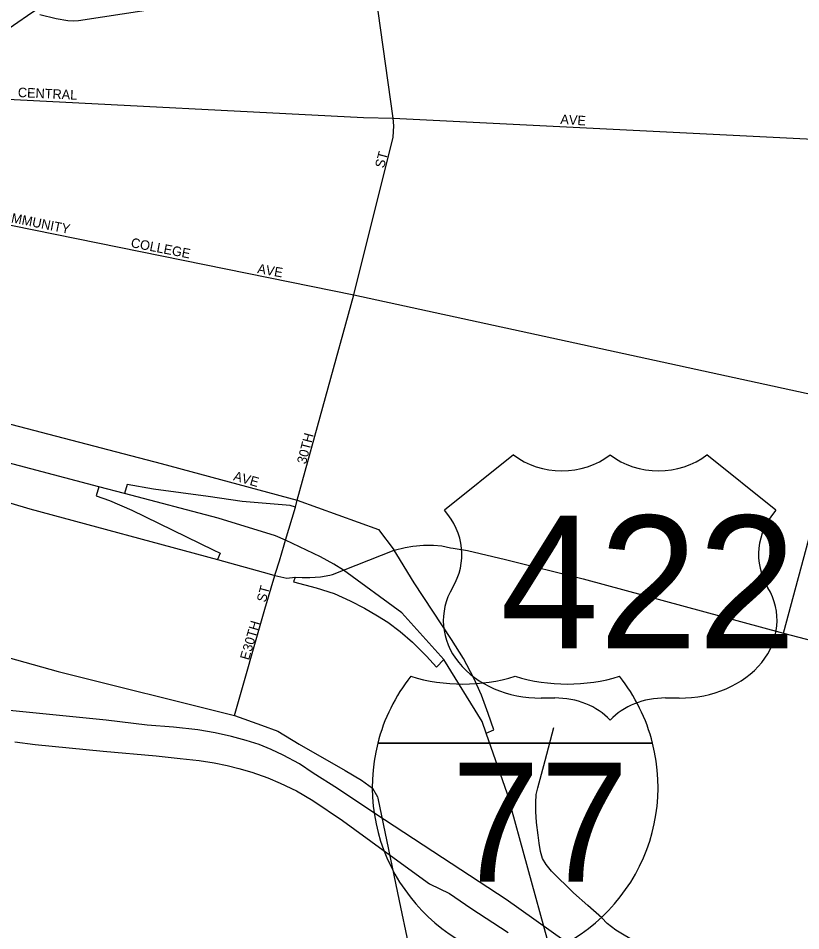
# Model space of a CAD drawing. Extents: x 2010165 to 2382125, y 1060529 to 1407316.
# Drawn here: x 2195061 to 2199167, y 1270754 to 1275544 of the extents above; entities that cross this region are included whole.
import ezdxf

# ---------------------------------------------------------------- set-up
doc = ezdxf.new("R2010")
doc.units = 0
for name, color, linetype in [('GM_X_City_Street', 7, 'Continuous'), ('GM_X_City_Street_Text', 7, 'Continuous'), ('GM_X_Interchange_Ramps', 7, 'Continuous'), ('GM_X_Interstate_Location', 7, 'Continuous'), ('GM_X_Interstate_Route', 7, 'Continuous'), ('GM_X_Interstate_Shield', 7, 'Continuous'), ('GM_X_Rail_Line', 7, 'Continuous'), ('GM_X_State_Route', 7, 'Continuous'), ('GM_X_US_Location', 7, 'Continuous'), ('GM_X_US_Route', 7, 'Continuous'), ('GM_X_US_Shield', 7, 'Continuous')]:
    doc.layers.add(name, color=color, linetype=linetype)

msp = doc.modelspace()

# ---------------------------------------------------------------- linework, layer by layer
at = {"layer": 'GM_X_City_Street'}
for points in [[(2199077.4, 1272315.6), (2199404.8, 1273530.6), (2199757.3, 1274882.4), (2199487.9, 1276121.4), (2199423.7, 1276514.9), (2199347, 1276984.3), (2199266.6, 1277477.3), (2199158.9, 1278137), (2199026, 1278950.7), (2198913.3, 1279950.5), (2198889.4, 1280010.3), (2198105.6, 1281211.1), (2197516.4, 1282140.7), (2197025, 1282915.9), (2196406.7, 1283843.3)], [(2195173.4, 1275563.7), (2195259.9, 1275543.1), (2195320.8, 1275531.8), (2195348.8, 1275529.9), (2195377.3, 1275531.8), (2196923.8, 1275769.9), (2197062.7, 1275778.9), (2197588.4, 1275813.1), (2197889.7, 1275856.3), (2199487.9, 1276121.4), (2200965.1, 1276364.1), (2204362.3, 1276390.1), (2205993.3, 1276295), (2208449.7, 1276154.3), (2211022.8, 1276017.2), (2211423.6, 1275997.3), (2211694.1, 1275984), (2211874.7, 1275974.6), (2211880.2, 1275974.3), (2212100, 1275965.1), (2212268.1, 1275954.8), (2212357.1, 1275951.5)], [(2197028.8, 1275019.3), (2196923.8, 1275769.9), (2196859.4, 1276111.4)], [(2194970.6, 1275120.7), (2196871.8, 1275022), (2197028.8, 1275019.3)], [(2196456.9, 1272778.8), (2196464, 1272803.2), (2196515.2, 1272977.6), (2196525.3, 1273014.5), (2196821.7, 1274091.3), (2197028.8, 1274919.4), (2197031.5, 1274978.6), (2197028.8, 1275019.3)], [(2197028.8, 1275019.3), (2197028.8, 1275019.3), (2199757.3, 1274882.4), (2200984.9, 1274790.2), (2203543.2, 1274790.2), (2203543.2, 1274790.2)], [(2194805.2, 1274500.8), (2196821.7, 1274091.3), (2197780.6, 1273883.2)], [(2197780.6, 1273883.2), (2199316.6, 1273549.7)], [(2194550, 1273535.8), (2195810, 1273205.9), (2196525.3, 1273014.5), (2196951.8, 1272860.2), (2197034, 1272751.8)], [(2196410.5, 1272630.5), (2196432.3, 1272694.8), (2196456.9, 1272778.8)], [(2196196.2, 1271883.7), (2196354.2, 1272440.9), (2196406.5, 1272618.7), (2196410.5, 1272630.5)]]:
    msp.add_lwpolyline(points, dxfattribs=at)
at = {"layer": 'GM_X_Interchange_Ramps'}
for points in [[(2196515.2, 1272977.6), (2196487.7, 1272986.8), (2196235.5, 1273006.4), (2196056.9, 1273033.8), (2195770.7, 1273072.2), (2195632, 1273095.6), (2195618.3, 1273048.5)], [(2195484.3, 1273083.8), (2195470.5, 1273036.7), (2195539.2, 1273012.1), (2195657.7, 1272961.4), (2196083.6, 1272752.4), (2196120.9, 1272735), (2196107.3, 1272702.3)], [(2197516.6, 1271789.9), (2197557.4, 1271807.9), (2197527.7, 1271893.4), (2197491.3, 1271990.4), (2197452, 1272080.3), (2197397.7, 1272182.2), (2197333.9, 1272283.2), (2197138.5, 1272580.2), (2197047.9, 1272729), (2197034, 1272751.8)], [(2196514.8, 1272609.5), (2196505.8, 1272585.5), (2196624.8, 1272554), (2196718.1, 1272523.7), (2196802.3, 1272485.3), (2196878, 1272447.2), (2196946.7, 1272406.7), (2197000.2, 1272372.8), (2197065.2, 1272324.1), (2197130.6, 1272268.1), (2197203.8, 1272194.5), (2197255.8, 1272137.3), (2197294.7, 1272177.1)]]:
    msp.add_lwpolyline(points, dxfattribs=at)
at = {"layer": 'GM_X_Interstate_Route'}
for points in [[(2194726.7, 1275297.9), (2194937.7, 1275441.5), (2195131.9, 1275573.6), (2195161.8, 1275593.9), (2195380.3, 1275746.1), (2195530.8, 1275870.1), (2195584.4, 1275925.4), (2195597.3, 1275938.8)], [(2196767.8, 1272646.4), (2196716.4, 1272677.8), (2196646.5, 1272716.3), (2196464, 1272803.2), (2196410, 1272825.9), (2196110, 1272918.8), (2195618.3, 1273048.5), (2195484.3, 1273083.8), (2194497.6, 1273343.9), (2194383.6, 1273379.5), (2194330.7, 1273396)], [(2198037.5, 1269979.8), (2197995.3, 1270133.7), (2197948.2, 1270305.9), (2197629.2, 1271471.3), (2197516.6, 1271789.9), (2197494.6, 1271852.2), (2197294.7, 1272177.1), (2197073, 1272423.1), (2196767.8, 1272646.4)]]:
    msp.add_lwpolyline(points, dxfattribs=at)
at = {"layer": 'GM_X_Interstate_Shield'}
for p, q in [((2196947.2, 1271737.7), (2198390, 1271737.7)), ((2198390, 1271737.7), (2196947.2, 1271737.7)), ((2198390, 1271737.7), (2196947.2, 1271737.7))]:
    msp.add_line(p, q, dxfattribs=at)
for centre, start, end in [((2197856.1, 1271507.9), 141.669, 165.8066), ((2197394.7, 1272985.9), 253.0091, 286.9909), ((2197942.6, 1272985.9), 253.0091, 286.9909), ((2197481.1, 1271507.9), 14.1934, 38.331), ((2197856.1, 1271507.9), 165.8066, 258.463), ((2197481.1, 1271507.9), 281.537, 14.1934)]:
    msp.add_arc(centre, 937.5, start, end, dxfattribs=at)
at = {"layer": 'GM_X_Rail_Line'}
for points in [[(2197924.1, 1270701.7), (2197622.2, 1270917.5), (2197286.6, 1271135.9), (2196932.3, 1271369.2), (2196736.4, 1271500.2), (2196609.1, 1271581.3), (2196536.7, 1271629.9), (2196451, 1271674.9), (2196387.5, 1271705.8), (2196325.6, 1271731.4), (2196256.8, 1271752.6), (2196179.9, 1271773.8), (2196093.4, 1271793.2), (2196003.3, 1271807.4), (2195875.2, 1271821.5), (2195737.5, 1271833), (2195522.5, 1271859.2), (2195015, 1271910.3)], [(2198304.6, 1270691.6), (2198196.6, 1270757.3), (2198151, 1270791.3), (2198123.1, 1270821.3), (2198050.7, 1270886.5), (2197975.6, 1270952.2), (2197858.6, 1271065.8), (2197830.8, 1271100.9), (2197811.9, 1271133.1), (2197801.8, 1271170.4), (2197794.1, 1271212.8), (2197789.6, 1271255.1), (2197781.2, 1271321.3), (2197776.2, 1271380.4), (2197776.2, 1271424.9), (2197779.6, 1271468.3), (2197786.8, 1271503.4), (2197826.9, 1271647.1), (2197872, 1271821.3)], [(2195042.9, 1271745.6), (2195149.3, 1271731), (2195506.1, 1271696.5), (2195784.7, 1271671.4), (2195911.4, 1271658.6), (2196010.8, 1271647.5), (2196089.8, 1271635.2), (2196157, 1271621.9), (2196217.9, 1271606), (2196286.8, 1271586.2), (2196369.8, 1271556.6), (2196436, 1271528.7), (2196520.8, 1271488.1), (2196606.5, 1271437.8), (2196761.9, 1271332.2), (2196975.2, 1271176.8), (2197219.8, 1271000.2), (2197324.2, 1270948.6), (2197436.2, 1270872.9), (2197631.5, 1270744)]]:
    msp.add_lwpolyline(points, dxfattribs=at)
at = {"layer": 'GM_X_State_Route'}
for points in [[(2194787.4, 1272283.4), (2194918.6, 1272212.8), (2195271.1, 1272115.2), (2196196.2, 1271883.7)], [(2196196.2, 1271883.7), (2196336.7, 1271832.8), (2196423.7, 1271800.4), (2196535.5, 1271733.3), (2196776.9, 1271595.5), (2196862.8, 1271544.1), (2196920.3, 1271501.2), (2196946.9, 1271457.4), (2196948.5, 1271449.8)], [(2196948.5, 1271449.8), (2197060.7, 1270910.3)], [(2197060.7, 1270910.3), (2197153.9, 1270462), (2197203.2, 1270192), (2197240.7, 1270000.3), (2197264.7, 1269271.2), (2197273.1, 1269143), (2197285.1, 1269056.8), (2197304.1, 1268997), (2197362.3, 1268928.8), (2197371, 1268918.7)]]:
    msp.add_lwpolyline(points, dxfattribs=at)
at = {"layer": 'GM_X_US_Route'}
for points in [[(2193372.2, 1273481.3), (2193828.9, 1273335.9), (2194452.1, 1273167.2), (2195121.9, 1272968.1), (2196107.3, 1272702.3), (2196377.6, 1272626.8)], [(2196695.4, 1272620.6), (2196709.2, 1272623.1), (2196767.8, 1272646.4), (2197034, 1272751.8), (2197090.6, 1272766.1), (2197132.4, 1272773.3), (2197187, 1272777.3), (2197239.2, 1272778.1), (2197283.4, 1272774.1), (2197329.9, 1272764.5), (2197343.7, 1272762.2)], [(2197343.7, 1272762.2), (2197419.1, 1272750), (2197617.4, 1272702.6), (2198025.4, 1272600.6), (2199077.4, 1272315.6), (2201044.8, 1271801.9), (2201089, 1271799.5)], [(2196377.6, 1272626.8), (2196406.5, 1272618.7), (2196470, 1272604), (2196514.8, 1272609.5), (2196551, 1272607.9), (2196591.1, 1272607.1), (2196647.3, 1272611.9), (2196695.4, 1272620.6)]]:
    msp.add_lwpolyline(points, dxfattribs=at)
at = {"layer": 'GM_X_US_Shield'}
for p, q in [((2197659.7, 1273251.6), (2197297.2, 1272961.5)), ((2199037.4, 1272961.5), (2198674.9, 1273251.6)), ((2197804.7, 1271975.4), (2197877.2, 1271975.4)), ((2198457.3, 1271975.4), (2198529.8, 1271975.4))]:
    msp.add_line(p, q, dxfattribs=at)
for centre, major_axis, start_param, end_param in [((2197913.5, 1273458.7), (-362.5, 0), 0.795399, 2.346194), ((2198421.1, 1273458.7), (-362.5, 0), 0.795399, 2.346194), ((2196881.4, 1272728.6), (507.6, 0), 5.838949, 6.894067), ((2199453.2, 1272728.6), (-507.6, 0), 5.672304, 6.727422), ((2197799.1, 1272381.4), (507.6, 0), 2.702327, 4.723529), ((2198535.5, 1272381.4), (-507.6, 0), 1.559657, 3.580859), ((2197877.2, 1271685.4), (-362.5, 0), 3.785094, 4.712389), ((2198457.3, 1271685.4), (-362.5, 0), 4.712389, 5.639684)]:
    msp.add_ellipse(centre, major_axis=major_axis, ratio=0.8, start_param=start_param, end_param=end_param, dxfattribs=at)

# ---------------------------------------------------------------- texts
at = {"layer": 'GM_X_City_Street_Text'}
for s, rotation, p in [('CENTRAL', 357.3177, (2195057.8, 1275130.5)), ('AVE', 356.0569, (2197904.8, 1274989.7)), ('ST', 75.0622, (2196979.9, 1274753.9)), ('COMMUNITY', 348.6911, (2194922.9, 1274492.3)), ('COLLEGE', 348.9969, (2195648.8, 1274342.7)), ('AVE', 349.8732, (2196313, 1274206.4)), ('30TH', 75.5316, (2196570.7, 1273200.6)), ('AVE', 344.0556, (2196186.4, 1273119.3)), ('ST', 75.0622, (2196359.5, 1272474.7)), ('30TH', 73.8053, (2196284.8, 1272215.3)), ('E', 74.0628, (2196271.6, 1272171.3))]:
    msp.add_text(s, height=50, rotation=rotation, dxfattribs=at).set_placement(p)
at = {"layer": 'GM_X_Interstate_Location'}
for s in ['-', '.', ',']:
    msp.add_text(s, height=1, dxfattribs=at).set_placement((2197668.5, 1271338.8))
msp.add_text('77', height=1, rotation=0, dxfattribs=at).set_placement((2197464.2, 1271131.8))
at = {"layer": 'GM_X_Interstate_Shield'}
msp.add_text('77', height=625, dxfattribs=at).set_placement((2197334.6, 1271011.2))
at = {"layer": 'GM_X_US_Location'}
for s in ['0', '/']:
    msp.add_text(s, height=1, dxfattribs=at).set_placement((2198167.9, 1272584))
msp.add_text('422', height=1, rotation=0, dxfattribs=at).set_placement((2197860.2, 1272377))
at = {"layer": 'GM_X_US_Shield'}
msp.add_text('422', height=696.1, dxfattribs=at).set_placement((2197591, 1272236.4))

doc.saveas('drawing.dxf')
